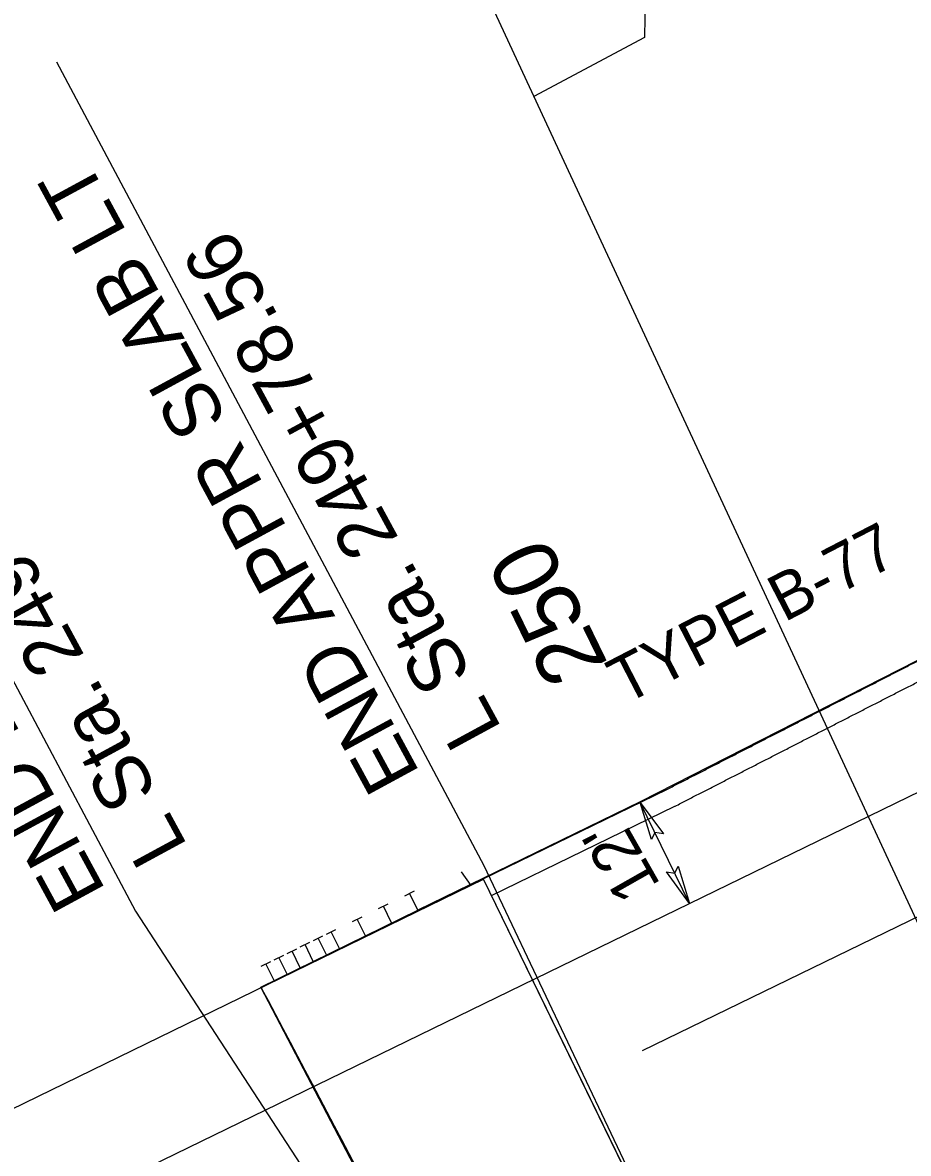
# Model space of a CAD drawing. Extents: x 2389694 to 2405615, y 547005 to 573532.
# Drawn here: x 2402526.5 to 2402621.6, y 571079.7 to 571201 of the extents above; entities that cross this region are included whole.
import ezdxf

# ---------------------------------------------------------------- set-up
doc = ezdxf.new("R2010")
doc.units = 0
for name, color, linetype in [('Old_Level_11', 7, 'Continuous'), ('Prop Approach Slab', 7, 'Continuous'), ('Prop Approach Slab Hatching', 7, 'Continuous'), ('Prop Conc Expressway Gutter', 7, 'Continuous'), ('Prop Dimension', 7, 'Continuous'), ('Prop Dimension Text', 7, 'Continuous'), ('Prop EOT', 7, 'Continuous'), ('Prop Guardrail', 7, 'Continuous'), ('Prop Horizontal Alignment', 7, 'Continuous'), ('Prop Horizontal Alignment Curve and Spiral Data', 7, 'Continuous'), ('Prop Lane Lines', 7, 'Continuous'), ('Prop SAU III Approach CELL', 7, 'Continuous')]:
    doc.layers.add(name, color=color, linetype=linetype)

# ---------------------------------------------------------------- blocks, each defined once
blk = doc.blocks.new('TERM')
at = {"layer": 'Old_Level_11'}
blk.add_lwpolyline([(-0.01375, 0.00225), (0, 0), (-0.01375, -0.0025), (-0.012, 0)], close=True, dxfattribs=at)

msp = doc.modelspace()

# ---------------------------------------------------------------- linework, layer by layer
at = {"layer": 'Prop Approach Slab'}
msp.add_line((2402373.21, 571010.42), (2402575.95, 571109.1), dxfattribs=at)
msp.add_arc((2399937.21, 569701.6), 2964.13, 27.05136, 28.09559, dxfattribs=at)
at = {"layer": 'Prop Approach Slab Hatching'}
msp.add_lwpolyline([(2402552.06, 571097.54), (2402575.92, 571109.15), (2402599.56, 571060.6), (2402577.07, 571049.65)], close=True, dxfattribs=at)
at = {"layer": 'Prop Conc Expressway Gutter'}
msp.add_line((2402576.8, 571107.36), (2402596.5, 571116.95), dxfattribs=at)
msp.add_spline([(2402596.54, 571116.96), (2402597.13, 571117.26), (2402597.7, 571117.56), (2402598.29, 571117.86), (2402598.87, 571118.16), (2402599.46, 571118.46), (2402600.04, 571118.75), (2402600.63, 571119.05), (2402601.2, 571119.35), (2402601.79, 571119.65), (2402602.37, 571119.95), (2402602.96, 571120.25), (2402603.54, 571120.54), (2402604.12, 571120.84), (2402604.71, 571121.15), (2402605.29, 571121.44), (2402605.88, 571121.74), (2402606.46, 571122.04), (2402607.05, 571122.34), (2402607.62, 571122.64), (2402608.21, 571122.94), (2402608.79, 571123.23), (2402609.38, 571123.53), (2402609.96, 571123.83), (2402610.54, 571124.13), (2402611.13, 571124.43), (2402611.71, 571124.73), (2402612.3, 571125.03), (2402612.88, 571125.32), (2402613.46, 571125.62), (2402614.04, 571125.92), (2402614.63, 571126.22), (2402615.21, 571126.52), (2402615.8, 571126.82), (2402616.38, 571127.11), (2402616.96, 571127.42), (2402617.54, 571127.71), (2402618.13, 571128.01), (2402618.72, 571128.31), (2402619.3, 571128.61), (2402619.88, 571128.91), (2402620.46, 571129.21), (2402621.05, 571129.51), (2402621.63, 571129.8), (2402622.22, 571130.1), (2402622.8, 571130.4), (2402623.38, 571130.7), (2402623.96, 571131), (2402624.55, 571131.3), (2402625.13, 571131.59), (2402625.72, 571131.89), (2402626.3, 571132.19), (2402626.88, 571132.49), (2402627.47, 571132.79), (2402628.05, 571133.09), (2402628.64, 571133.39), (2402629.22, 571133.68), (2402629.8, 571133.99), (2402630.38, 571134.28), (2402630.97, 571134.58), (2402631.55, 571134.88), (2402632.14, 571135.18), (2402632.72, 571135.48), (2402633.3, 571135.78), (2402633.89, 571136.08), (2402634.47, 571136.37), (2402635.06, 571136.67), (2402635.64, 571136.97), (2402636.22, 571137.27), (2402636.8, 571137.57), (2402637.39, 571137.87), (2402637.97, 571138.16), (2402638.56, 571138.46), (2402639.13, 571138.76), (2402639.72, 571139.06)], degree=3, dxfattribs=at)
at = {"layer": 'Prop Dimension'}
for p, q in [((2402594.95, 571363.33), (2402593.25, 571199.44)), ((2402550.65, 571259.26), (2402728.17, 570876.89)), ((2402593.25, 571199.44), (2402581.36, 571193.12)), ((2402530.12, 571196.82), (2402575.97, 571110.59)), ((2402502.08, 571174.33), (2402538.59, 571105.68)), ((2402598.06, 571106.52), (2402592.78, 571117.36)), ((2402575.97, 571110.59), (2402607.02, 571045.26)), ((2402574.61, 571108.45), (2402573.57, 571109.89)), ((2402575.92, 571109.15), (2402607.02, 571045.26)), ((2402538.59, 571105.68), (2402584.97, 571034.52)), ((2402552.06, 571097.54), (2402584.97, 571034.52))]:
    msp.add_line(p, q, dxfattribs=at)
at = {"layer": 'Prop EOT'}
for p, q in [((2402349.25, 570985.41), (2402780.73, 571195.43)), ((2402575.92, 571109.15), (2402595.63, 571118.74))]:
    msp.add_line(p, q, dxfattribs=at)
msp.add_spline([(2402595.63, 571118.74), (2402596.22, 571119.04), (2402596.79, 571119.34), (2402597.38, 571119.64), (2402597.96, 571119.94), (2402598.55, 571120.24), (2402599.13, 571120.53), (2402599.71, 571120.83), (2402600.29, 571121.13), (2402600.88, 571121.43), (2402601.46, 571121.73), (2402602.05, 571122.03), (2402602.63, 571122.32), (2402603.21, 571122.63), (2402603.8, 571122.93), (2402604.38, 571123.22), (2402604.97, 571123.52), (2402605.55, 571123.82), (2402606.13, 571124.12), (2402606.71, 571124.42), (2402607.3, 571124.72), (2402607.88, 571125.01), (2402608.47, 571125.31), (2402609.05, 571125.61), (2402609.63, 571125.91), (2402610.22, 571126.21), (2402610.8, 571126.51), (2402611.39, 571126.81), (2402611.97, 571127.1), (2402612.55, 571127.41), (2402613.13, 571127.7), (2402613.72, 571128), (2402614.3, 571128.3), (2402614.89, 571128.6), (2402615.47, 571128.9), (2402616.05, 571129.2), (2402616.63, 571129.49), (2402617.22, 571129.79), (2402617.81, 571130.09), (2402618.39, 571130.39), (2402618.97, 571130.69), (2402619.55, 571130.99), (2402620.14, 571131.29), (2402620.72, 571131.58), (2402621.31, 571131.88), (2402621.88, 571132.18), (2402622.47, 571132.48), (2402623.05, 571132.78), (2402623.64, 571133.08), (2402624.22, 571133.37), (2402624.81, 571133.67), (2402625.39, 571133.98), (2402625.97, 571134.27), (2402626.56, 571134.57), (2402627.14, 571134.87), (2402627.73, 571135.17), (2402628.3, 571135.47), (2402628.89, 571135.77), (2402629.47, 571136.06), (2402630.06, 571136.36), (2402630.64, 571136.66), (2402631.23, 571136.96), (2402631.81, 571137.26), (2402632.39, 571137.56), (2402632.98, 571137.86), (2402633.56, 571138.15), (2402634.15, 571138.45), (2402634.72, 571138.75), (2402635.31, 571139.05), (2402635.89, 571139.35), (2402636.48, 571139.65), (2402637.06, 571139.94), (2402637.64, 571140.24), (2402638.22, 571140.54), (2402638.81, 571140.84)], degree=3, dxfattribs=at)
at = {"layer": 'Prop Guardrail'}
for p, q in [((2402647.43, 571145.29), (2402592.76, 571117.41)), ((2402592.76, 571117.41), (2402568.9, 571105.8))]:
    msp.add_line(p, q, dxfattribs=at)
at = {"layer": 'Prop Horizontal Alignment'}
msp.add_arc((2399929.8, 569697.99), 2887.13, 22.84477, 37.67936, dxfattribs=at)
at = {"layer": 'Prop Lane Lines'}
msp.add_line((2402593.02, 571090.72), (2403055.73, 571315.94), dxfattribs=at)
at = {"layer": 'Prop SAU III Approach CELL'}
for p, q in [((2402567.5, 571107.34), (2402568.53, 571107.85)), ((2402568.9, 571105.8), (2402568.01, 571107.6)), ((2402552.06, 571097.54), (2402568.9, 571105.8)), ((2402564.69, 571105.97), (2402565.72, 571106.47)), ((2402566.09, 571104.42), (2402565.21, 571106.22)), ((2402561.89, 571104.59), (2402562.92, 571105.09)), ((2402563.28, 571103.05), (2402562.4, 571104.84)), ((2402559.08, 571103.21), (2402560.11, 571103.72)), ((2402560.48, 571101.67), (2402559.6, 571103.47)), ((2402556.28, 571101.84), (2402557.31, 571102.34)), ((2402557.67, 571100.29), (2402556.79, 571102.09)), ((2402557.68, 571102.52), (2402558.71, 571103.03)), ((2402559.08, 571100.98), (2402558.2, 571102.78)), ((2402553.47, 571100.46), (2402554.5, 571100.96)), ((2402554.88, 571101.15), (2402555.9, 571101.65)), ((2402556.27, 571099.6), (2402555.39, 571101.4)), ((2402552.07, 571099.77), (2402553.1, 571100.28)), ((2402553.47, 571098.23), (2402552.58, 571100.02)), ((2402554.87, 571098.92), (2402553.99, 571100.71))]:
    msp.add_line(p, q, dxfattribs=at)

# ---------------------------------------------------------------- block references
at = {"layer": 'Prop Dimension', "xscale": 300, "yscale": 300}
for p, rotation in [((2402592.78, 571117.36), 115.95409037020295), ((2402598.06, 571106.52), -64.04590962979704)]:
    msp.add_blockref('TERM', p, dxfattribs=dict(at, rotation=rotation))

# ---------------------------------------------------------------- texts
at = {"layer": 'Prop Dimension Text'}
for s, height, rotation, p in [('END APPR SLAB LT', 6, 118.4733, (2402569.19, 571120.47)), ('L Sta. 249+78.56', 6, 118.4733, (2402577.98, 571125.23)), ('L Sta. 249+53.56', 6, 118.4733, (2402544.25, 571112.62)), ('END BRIDGE LT', 6, 118.4733, (2402535.46, 571107.85)), ('TYPE B-77', 5, 27.3431, (2402591.07, 571127.77)), ("12'", 5, 119.5753, (2402595.02, 571108.47))]:
    msp.add_text(s, height=height, rotation=rotation, dxfattribs=at).set_placement(p)
at = {"layer": 'Prop Horizontal Alignment Curve and Spiral Data'}
msp.add_text('250', height=7, rotation=115.9541, dxfattribs=at).set_placement((2402589.37, 571132.17))

doc.saveas('drawing.dxf')
